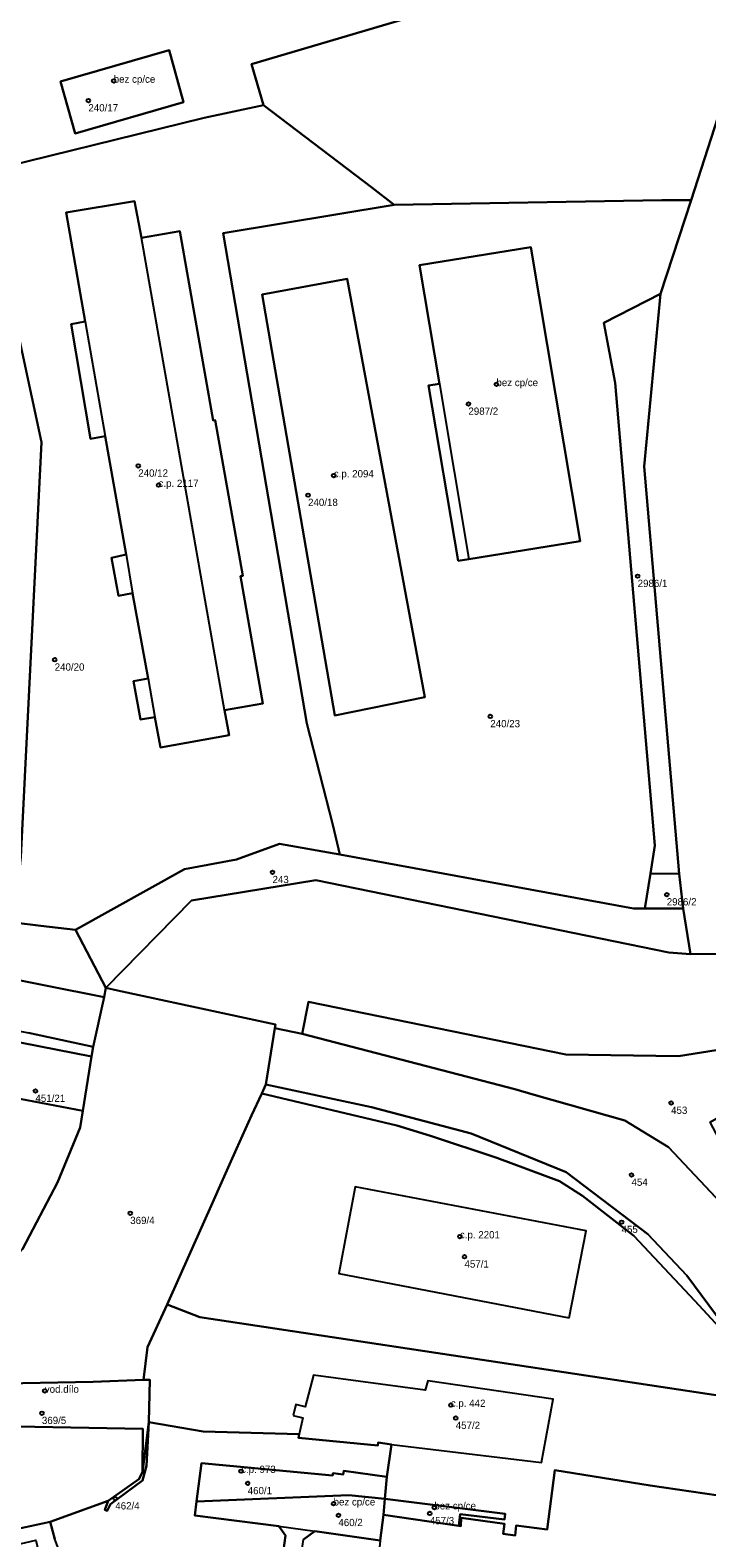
# Model space of a CAD drawing. Extents: x -878211 to -870363, y -1058464 to -1052522.
# Drawn here: x -874148.9 to -874055.8, y -1056319.8 to -1056112.5 of the extents above; entities that cross this region are included whole.
import ezdxf

# ---------------------------------------------------------------- set-up
doc = ezdxf.new("R2010")
doc.units = 0
for name, color, linetype in [('Definiční body', 7, 'Continuous'), ('Hranice parcel', 7, 'Continuous'), ('Polygon budovy', 7, 'Continuous'), ('Polygon parcely', 7, 'Continuous')]:
    doc.layers.add(name, color=color, linetype=linetype)

msp = doc.modelspace()

# ---------------------------------------------------------------- linework, layer by layer
at = {"layer": 'Definiční body'}
for centre in [(-874137.4, -1056119.44994), (-874140.88, -1056122.14994), (-874084.77, -1056161.16994), (-874088.62, -1056163.86994), (-874134.02, -1056172.37994), (-874107.13, -1056173.70994), (-874131.23, -1056175.02994), (-874110.67, -1056176.40994), (-874065.35, -1056187.54994), (-874145.51, -1056199.04994), (-874085.61, -1056206.83994), (-874115.56, -1056228.26994), (-874061.35, -1056231.33994), (-874148.16, -1056258.34994), (-874060.75, -1056259.99994), (-874066.19, -1056269.88994), (-874135.12, -1056275.14994), (-874067.56, -1056276.37994), (-874089.79, -1056278.35994), (-874089.16, -1056281.13994), (-874146.87, -1056299.58994), (-874091.04, -1056301.52994), (-874147.27, -1056302.64994), (-874090.36, -1056303.32994), (-874119.88, -1056310.61994), (-874118.97, -1056312.29994), (-874137.18, -1056314.39994), (-874107.16, -1056315.08994), (-874106.5, -1056316.68994), (-874093.93, -1056316.43994), (-874093.3, -1056315.62994)]:
    msp.add_circle(centre, 0.25, dxfattribs=at)
at = {"layer": 'Hranice parcel'}
msp.add_lwpolyline([(-874138.73, -1056245.44), (-874195.46, -1056234.16), (-874216.86, -1056231.45), (-874226.76, -1056230.39), (-874231.06, -1056230.07), (-874249.04, -1056229.65), (-874285.19, -1056231.75), (-874290.65, -1056231.84), (-874295.48, -1056231.91), (-874299.31, -1056231.75), (-874319.2, -1056227.74)], dxfattribs=at)
at = {"layer": 'Polygon budovy'}
for points in [[(-874144.71, -1056119.54), (-874142.69, -1056126.66), (-874127.78, -1056122.37), (-874129.79, -1056115.23)], [(-874143.95, -1056137.54), (-874141.32, -1056152.51), (-874138.59, -1056168.28), (-874135.69, -1056184.58), (-874134.79, -1056189.9), (-874132.67, -1056201.6), (-874131.72, -1056206.92), (-874130.98, -1056211.1), (-874121.54, -1056209.39), (-874122.15, -1056205.96), (-874133.58, -1056141.03), (-874134.52, -1056135.96)], [(-874080.02, -1056142.29), (-874095.36, -1056144.8), (-874092.6, -1056161.12), (-874088.57, -1056185.23), (-874073.27, -1056182.73)], [(-874116.97, -1056148.8), (-874106.97, -1056206.7), (-874094.62, -1056204.18), (-874105.31, -1056146.68)], [(-874074.76, -1056289.53), (-874072.44, -1056277.58), (-874104.18, -1056271.51), (-874106.45, -1056283.45)], [(-874112.7, -1056302.95), (-874111.41, -1056303.3), (-874111.89, -1056305.55), (-874112, -1056306.04), (-874101.09, -1056307.09), (-874101.03, -1056306.67), (-874099.22, -1056306.94), (-874078.58, -1056309.44), (-874076.96, -1056300.72), (-874094.22, -1056298.22), (-874094.55, -1056299.46), (-874109.91, -1056297.41), (-874111.05, -1056301.76), (-874112.34, -1056301.46)], [(-874125.99, -1056314.77), (-874105.06, -1056313.91), (-874100.1, -1056314.42), (-874099.84, -1056311.4), (-874105.75, -1056310.58), (-874105.84, -1056311.09), (-874107.2, -1056310.91), (-874107.29, -1056311.22), (-874125.32, -1056309.5)], [(-874126.24, -1056316.71), (-874114.71, -1056318.19), (-874109.74, -1056318.87), (-874100.74, -1056320.17), (-874100.28, -1056316.61), (-874100.1, -1056314.42), (-874105.06, -1056313.91), (-874125.99, -1056314.77)], [(-874100.1, -1056314.42), (-874100.28, -1056316.61), (-874089.96, -1056318.13), (-874089.76, -1056316.53), (-874083.67, -1056317.29), (-874083.57, -1056316.5)]]:
    msp.add_lwpolyline(points, close=True, dxfattribs=at)
at = {"layer": 'Polygon parcely'}
for points in [[(-874083.99, -1056066.24), (-874080.7, -1056077.88), (-874075.33, -1056096.89), (-874092.05, -1056109.34), (-874118.47, -1056117.14), (-874116.81, -1056122.76), (-874101.89, -1056134.11), (-874098.83, -1056136.48), (-874062.01, -1056135.86), (-874057.99, -1056135.83), (-874048.77, -1056107.25), (-874039.57, -1056083.57), (-874003.01, -1056035.73), (-874020.49, -1056040.6), (-874041.66, -1056047.24), (-874050.77, -1056050.02), (-874068.35, -1056058.84)], [(-874129.79, -1056115.23), (-874127.78, -1056122.37), (-874142.69, -1056126.66), (-874144.71, -1056119.54)], [(-874129.79, -1056115.23), (-874144.71, -1056119.54), (-874142.69, -1056126.66), (-874127.78, -1056122.37)], [(-874147.41, -1056235.62), (-874142.65, -1056236.19), (-874127.68, -1056227.83), (-874120.49, -1056226.51), (-874114.6, -1056224.35), (-874106.31, -1056225.83), (-874107.26, -1056221.73), (-874110.84, -1056207.8), (-874122.35, -1056140.38), (-874098.83, -1056136.48), (-874101.89, -1056134.11), (-874116.81, -1056122.76), (-874124.95, -1056124.5), (-874155.35, -1056131.98), (-874147.33, -1056169.1), (-874150.18, -1056226.21), (-874151.15, -1056235.15)], [(-874132.67, -1056201.6), (-874134.66, -1056201.98), (-874133.73, -1056207.25), (-874131.72, -1056206.92), (-874130.98, -1056211.1), (-874121.54, -1056209.39), (-874122.15, -1056205.96), (-874116.88, -1056205.06), (-874119.95, -1056187.57), (-874119.66, -1056187.5), (-874123.43, -1056166.1), (-874123.73, -1056166.15), (-874128.29, -1056140.1), (-874133.58, -1056141.03), (-874134.52, -1056135.96), (-874143.95, -1056137.54), (-874141.32, -1056152.51), (-874143.26, -1056152.9), (-874140.6, -1056168.66), (-874138.59, -1056168.28), (-874135.69, -1056184.58), (-874137.7, -1056185.02), (-874136.75, -1056190.24), (-874134.79, -1056189.9)], [(-874132.67, -1056201.6), (-874134.79, -1056189.9), (-874136.75, -1056190.24), (-874137.7, -1056185.02), (-874135.69, -1056184.58), (-874138.59, -1056168.28), (-874140.6, -1056168.66), (-874143.26, -1056152.9), (-874141.32, -1056152.51), (-874143.95, -1056137.54), (-874134.52, -1056135.96), (-874133.58, -1056141.03), (-874128.29, -1056140.1), (-874123.73, -1056166.15), (-874123.43, -1056166.1), (-874119.66, -1056187.5), (-874119.95, -1056187.57), (-874116.88, -1056205.06), (-874122.15, -1056205.96), (-874121.54, -1056209.39), (-874130.98, -1056211.1), (-874131.72, -1056206.92), (-874133.73, -1056207.25), (-874134.66, -1056201.98)], [(-874069.99, -1056152.7), (-874062.23, -1056148.73), (-874057.99, -1056135.83), (-874062.01, -1056135.86), (-874098.83, -1056136.48), (-874122.35, -1056140.38), (-874110.84, -1056207.8), (-874107.26, -1056221.73), (-874106.31, -1056225.83), (-874065.94, -1056233.26), (-874064.36, -1056233.25), (-874063.59, -1056228.43), (-874062.97, -1056224.58), (-874068.45, -1056160.96)], [(-874090.04, -1056185.42), (-874094.1, -1056161.35), (-874092.6, -1056161.12), (-874095.36, -1056144.8), (-874080.02, -1056142.29), (-874073.27, -1056182.73), (-874088.57, -1056185.23)], [(-874090.04, -1056185.42), (-874088.57, -1056185.23), (-874073.27, -1056182.73), (-874080.02, -1056142.29), (-874095.36, -1056144.8), (-874092.6, -1056161.12), (-874094.1, -1056161.35)], [(-874094.62, -1056204.18), (-874106.97, -1056206.7), (-874116.97, -1056148.8), (-874105.31, -1056146.68)], [(-874094.62, -1056204.18), (-874105.31, -1056146.68), (-874116.97, -1056148.8), (-874106.97, -1056206.7)], [(-874062.23, -1056148.73), (-874069.99, -1056152.7), (-874068.45, -1056160.96), (-874062.97, -1056224.58), (-874063.59, -1056228.43), (-874059.65, -1056228.47), (-874064.44, -1056172.46)], [(-874059.11, -1056233.23), (-874064.36, -1056233.25), (-874065.94, -1056233.26), (-874106.31, -1056225.83), (-874114.6, -1056224.35), (-874120.49, -1056226.51), (-874127.68, -1056227.83), (-874142.65, -1056236.19), (-874138.49, -1056244.16), (-874126.68, -1056232.13), (-874109.62, -1056229.34), (-874061.05, -1056239.3), (-874058.08, -1056239.54)], [(-874059.65, -1056228.47), (-874063.59, -1056228.43), (-874064.36, -1056233.25), (-874059.11, -1056233.23)], [(-874079.57, -1056258.86), (-874067.1, -1056262.42), (-874061.1, -1056266.05), (-874050.97, -1056276.86), (-874042.54, -1056295.05), (-874035.32, -1056314.71), (-874033.87, -1056314.23), (-874036.08, -1056310.57), (-874048.58, -1056275.46), (-874055.38, -1056262.61), (-874048.16, -1056258.46), (-874049.09, -1056251.87), (-874059.72, -1056253.54), (-874075.21, -1056253.33), (-874110.6, -1056246.1), (-874111.48, -1056250.46), (-874089.99, -1056256.06), (-874082.23, -1056258.11)], [(-874161.46, -1056257.79), (-874161.66, -1056258.83), (-874162.06, -1056259.45), (-874162.79, -1056259.63), (-874168.71, -1056258.65), (-874170.56, -1056267.9), (-874164.58, -1056268.99), (-874169.26, -1056292.43), (-874169.88, -1056296.7), (-874168.94, -1056296.78), (-874163.27, -1056294.13), (-874161.2, -1056292.66), (-874149.93, -1056280.11), (-874145.14, -1056270.93), (-874142.03, -1056263.36), (-874141.66, -1056261.09), (-874154.2, -1056258.67), (-874155.37, -1056257.68), (-874155.89, -1056256.23), (-874154.96, -1056250.75), (-874159.89, -1056249.77)], [(-874116.49, -1056257.43), (-874101.93, -1056260.55), (-874088.26, -1056264.21), (-874075.17, -1056269.51), (-874063.93, -1056278.01), (-874058.57, -1056283.7), (-874053.6, -1056290.43), (-874047.93, -1056301.04), (-874041.87, -1056315.47), (-874035.32, -1056314.71), (-874042.54, -1056295.05), (-874050.97, -1056276.86), (-874061.1, -1056266.05), (-874067.1, -1056262.42), (-874079.57, -1056258.86), (-874082.23, -1056258.11), (-874089.99, -1056256.06), (-874111.48, -1056250.46), (-874115.23, -1056249.69)], [(-874140.45, -1056253.61), (-874154.96, -1056250.75), (-874155.89, -1056256.23), (-874155.37, -1056257.68), (-874154.2, -1056258.67), (-874141.66, -1056261.09)], [(-874122.76, -1056271.35), (-874123.64, -1056273.32), (-874130.06, -1056287.71), (-874125.56, -1056289.45), (-874053.37, -1056300.34), (-874050.4, -1056300.68), (-874048.88, -1056301.03), (-874054.11, -1056290.88), (-874057.5, -1056287.22), (-874065.86, -1056278.28), (-874072.94, -1056272.77), (-874076.09, -1056270.72), (-874084.7, -1056267.52), (-874093.85, -1056264.5), (-874098.46, -1056263.09), (-874117.05, -1056258.67), (-874118.47, -1056261.73), (-874120.51, -1056266.29), (-874121.47, -1056268.45)], [(-874117.05, -1056258.67), (-874098.46, -1056263.09), (-874093.85, -1056264.5), (-874084.7, -1056267.52), (-874076.09, -1056270.72), (-874072.94, -1056272.77), (-874065.86, -1056278.28), (-874057.5, -1056287.22), (-874054.11, -1056290.88), (-874048.88, -1056301.03), (-874042.96, -1056315.61), (-874041.87, -1056315.47), (-874047.93, -1056301.04), (-874053.6, -1056290.43), (-874058.57, -1056283.7), (-874063.93, -1056278.01), (-874075.17, -1056269.51), (-874088.26, -1056264.21), (-874101.93, -1056260.55), (-874116.49, -1056257.43)], [(-874167.76, -1056296.87), (-874165.06, -1056295.82), (-874164.03, -1056297.93), (-874163.02, -1056299.42), (-874161.95, -1056300.79), (-874160.66, -1056302.05), (-874158.74, -1056303.39), (-874159.03, -1056303.9), (-874158.18, -1056304.35), (-874133.38, -1056304.8), (-874133.42, -1056310.77), (-874132.55, -1056303.87), (-874132.43, -1056298.06), (-874133.32, -1056298.04), (-874140.2, -1056298.32), (-874154.8, -1056298.6), (-874155.3, -1056297.76), (-874160.91, -1056293.31), (-874161.2, -1056292.66), (-874163.27, -1056294.13)], [(-874138.17, -1056314.71), (-874138.6, -1056315.96), (-874138.31, -1056316.08), (-874137.82, -1056315.18), (-874133.45, -1056311.92), (-874132.88, -1056309.89), (-874132.55, -1056303.87), (-874133.42, -1056310.77), (-874133.95, -1056311.74)], [(-874100.74, -1056320.17), (-874102.19, -1056334.51), (-874138.68, -1056343.87), (-874136.61, -1056351.17), (-874136.39, -1056351.63), (-874114.3, -1056348.91), (-874062.31, -1056346.55), (-874061.62, -1056346.29), (-874051.06, -1056342.3), (-874051.12, -1056320.88), (-874041.05, -1056321.49), (-874040.79, -1056320.53), (-874042.96, -1056315.61), (-874063.63, -1056312.59), (-874076.74, -1056310.47), (-874077.79, -1056318.66), (-874082.04, -1056318.09), (-874082.2, -1056319.45), (-874083.82, -1056319.24), (-874083.65, -1056317.85), (-874089.61, -1056317.03), (-874089.66, -1056318.17), (-874089.96, -1056318.13), (-874100.28, -1056316.61)], [(-874107.29, -1056311.22), (-874125.32, -1056309.5), (-874125.99, -1056314.77), (-874105.06, -1056313.91), (-874100.1, -1056314.42), (-874099.84, -1056311.4), (-874105.75, -1056310.58), (-874105.84, -1056311.09), (-874107.2, -1056310.91)], [(-874113.77, -1056319.48), (-874114.18, -1056322.48), (-874111.73, -1056322.78), (-874111.32, -1056320.04), (-874109.74, -1056318.87), (-874100.74, -1056320.17), (-874100.28, -1056316.61), (-874100.1, -1056314.42), (-874105.06, -1056313.91), (-874125.99, -1056314.77), (-874126.24, -1056316.71), (-874114.71, -1056318.19)], [(-874089.96, -1056318.13), (-874089.76, -1056316.53), (-874083.67, -1056317.29), (-874083.57, -1056316.5), (-874100.1, -1056314.42), (-874100.28, -1056316.61)], [(-874159.53, -1056360.16), (-874138.64, -1056352.97), (-874136.32, -1056352.21), (-874136.39, -1056351.63), (-874136.61, -1056351.17), (-874138.68, -1056343.87), (-874139.97, -1056339.36), (-874140.44, -1056339.39), (-874141.1, -1056331.54), (-874145.47, -1056319.98), (-874146.15, -1056317.57), (-874170.1, -1056322.75), (-874169.48, -1056325.09), (-874168.2, -1056324.79), (-874148.09, -1056320.13), (-874146.12, -1056328.55), (-874166.26, -1056333.23), (-874167.27, -1056333.46), (-874165.67, -1056339.57), (-874164.72, -1056339.33), (-874161.68, -1056350.77)]]:
    msp.add_lwpolyline(points, close=True, dxfattribs=at)
for points in [[(-874048.77, -1056107.25), (-874057.99, -1056135.83), (-874062.23, -1056148.73), (-874064.44, -1056172.46), (-874059.65, -1056228.47), (-874059.11, -1056233.23), (-874058.08, -1056239.54), (-874053.89, -1056239.5), (-874046.18, -1056239.11), (-874040.92, -1056237.64), (-874034.08, -1056235.73), (-874035.3, -1056231.92), (-874038.77, -1056221.03), (-874041.72, -1056201.74), (-874042.62, -1056175.62), (-874041.38, -1056163.05), (-874040.39, -1056153.05), (-874039.88, -1056147.87), (-874035.94, -1056133.05), (-874033.12, -1056122.42), (-874026.65, -1056099.18)], [(-874150.18, -1056226.21), (-874147.33, -1056169.1), (-874155.35, -1056131.98), (-874124.95, -1056124.5), (-874116.81, -1056122.76), (-874118.47, -1056117.14), (-874092.05, -1056109.34)], [(-874296.81, -1056237.55), (-874249.99, -1056236.64), (-874241.98, -1056236.58), (-874235.99, -1056236.77), (-874231.49, -1056237.12), (-874216.94, -1056238.48), (-874214.33, -1056238.76), (-874200.82, -1056240.64), (-874195.53, -1056241.52), (-874194.55, -1056241.75), (-874185.72, -1056243.52), (-874184.69, -1056243.68), (-874178.27, -1056244.72), (-874165.46, -1056247.19), (-874149.09, -1056250.35), (-874140.24, -1056252.28), (-874138.73, -1056245.44), (-874195.46, -1056234.16), (-874216.86, -1056231.45), (-874226.76, -1056230.39), (-874231.06, -1056230.07), (-874249.04, -1056229.65), (-874285.19, -1056231.75)], [(-874053.89, -1056239.5), (-874058.08, -1056239.54), (-874061.05, -1056239.3), (-874109.62, -1056229.34), (-874126.68, -1056232.13), (-874138.49, -1056244.16), (-874136.86, -1056244.52), (-874115.14, -1056249.21), (-874115.23, -1056249.69), (-874111.48, -1056250.46), (-874110.6, -1056246.1), (-874075.21, -1056253.33), (-874059.72, -1056253.54), (-874049.09, -1056251.87)], [(-874195.46, -1056234.16), (-874138.73, -1056245.44), (-874138.49, -1056244.16), (-874142.65, -1056236.19), (-874147.41, -1056235.62), (-874151.15, -1056235.15)], [(-874154.8, -1056298.6), (-874140.2, -1056298.32), (-874133.32, -1056298.04), (-874132.75, -1056293.55), (-874130.06, -1056287.71), (-874123.64, -1056273.32), (-874122.76, -1056271.35), (-874121.47, -1056268.45), (-874120.51, -1056266.29), (-874118.47, -1056261.73), (-874117.05, -1056258.67), (-874116.49, -1056257.43), (-874115.23, -1056249.69), (-874115.14, -1056249.21), (-874136.86, -1056244.52), (-874138.49, -1056244.16), (-874138.73, -1056245.44), (-874140.24, -1056252.28), (-874140.45, -1056253.61), (-874141.66, -1056261.09), (-874142.03, -1056263.36), (-874145.14, -1056270.93), (-874149.93, -1056280.11)], [(-874154.96, -1056250.75), (-874140.45, -1056253.61), (-874140.24, -1056252.28), (-874149.09, -1056250.35)], [(-874053.37, -1056300.34), (-874125.56, -1056289.45), (-874130.06, -1056287.71), (-874132.75, -1056293.55), (-874133.32, -1056298.04), (-874132.43, -1056298.06), (-874132.55, -1056303.87), (-874125.1, -1056305.17), (-874111.89, -1056305.55), (-874112, -1056306.04), (-874101.09, -1056307.09), (-874101.03, -1056306.67), (-874099.22, -1056306.94), (-874099.84, -1056311.4), (-874100.1, -1056314.42), (-874083.57, -1056316.5), (-874083.67, -1056317.29), (-874089.76, -1056316.53), (-874089.96, -1056318.13), (-874089.66, -1056318.17), (-874089.61, -1056317.03), (-874083.65, -1056317.85), (-874083.82, -1056319.24), (-874082.2, -1056319.45), (-874082.04, -1056318.09), (-874077.79, -1056318.66), (-874076.74, -1056310.47), (-874063.63, -1056312.59), (-874042.96, -1056315.61)], [(-874170.1, -1056322.75), (-874146.15, -1056317.57), (-874138.17, -1056314.71), (-874133.95, -1056311.74), (-874133.42, -1056310.77), (-874133.38, -1056304.8), (-874158.18, -1056304.35), (-874159.03, -1056303.9), (-874158.74, -1056303.39), (-874160.66, -1056302.05), (-874161.95, -1056300.79), (-874163.02, -1056299.42), (-874164.03, -1056297.93), (-874165.06, -1056295.82)], [(-874114.18, -1056322.48), (-874113.77, -1056319.48), (-874114.71, -1056318.19), (-874126.24, -1056316.71), (-874125.99, -1056314.77), (-874125.32, -1056309.5), (-874107.29, -1056311.22), (-874107.2, -1056310.91), (-874105.84, -1056311.09), (-874105.75, -1056310.58), (-874099.84, -1056311.4), (-874099.22, -1056306.94), (-874101.03, -1056306.67), (-874101.09, -1056307.09), (-874112, -1056306.04), (-874111.89, -1056305.55), (-874125.1, -1056305.17), (-874132.55, -1056303.87), (-874132.88, -1056309.89), (-874133.45, -1056311.92), (-874137.82, -1056315.18), (-874138.31, -1056316.08), (-874138.6, -1056315.96), (-874138.17, -1056314.71), (-874146.15, -1056317.57), (-874145.47, -1056319.98)], [(-874100.74, -1056320.17), (-874109.74, -1056318.87), (-874111.32, -1056320.04)]]:
    msp.add_lwpolyline(points, dxfattribs=at)

# ---------------------------------------------------------------- texts
at = {"layer": 'Definiční body'}
for s, p in [('bez cp/ce', (-874137.4, -1056119.7)), ('240/17', (-874140.88, -1056123.639)), ('bez cp/ce', (-874084.77, -1056161.419)), ('2987/2', (-874088.62, -1056165.359)), ('240/12', (-874134.02, -1056173.869)), ('c.p. 2094', (-874107.13, -1056173.96)), ('c.p. 2117', (-874131.23, -1056175.28)), ('240/18', (-874110.67, -1056177.899)), ('2986/1', (-874065.35, -1056189.039)), ('240/20', (-874145.51, -1056200.539)), ('240/23', (-874085.61, -1056208.329)), ('243', (-874115.56, -1056229.759)), ('2986/2', (-874061.35, -1056232.829)), ('451/21', (-874148.16, -1056259.839)), ('453', (-874060.75, -1056261.489)), ('454', (-874066.19, -1056271.379)), ('369/4', (-874135.12, -1056276.639)), ('455', (-874067.56, -1056277.869)), ('c.p. 2201', (-874089.79, -1056278.61)), ('457/1', (-874089.16, -1056282.629)), ('vod.dílo', (-874146.87, -1056299.84)), ('c.p. 442', (-874091.04, -1056301.78)), ('369/5', (-874147.27, -1056304.139)), ('457/2', (-874090.36, -1056304.819)), ('c.p. 973', (-874119.88, -1056310.87)), ('460/1', (-874118.97, -1056313.789)), ('bez cp/ce', (-874107.16, -1056315.34)), ('462/4', (-874137.18, -1056315.889)), ('457/3', (-874093.93, -1056317.929)), ('bez cp/ce', (-874093.3, -1056315.879)), ('460/2', (-874106.5, -1056318.179))]:
    msp.add_text(s, height=0.999996, dxfattribs=at).set_placement(p)

doc.saveas('drawing.dxf')
